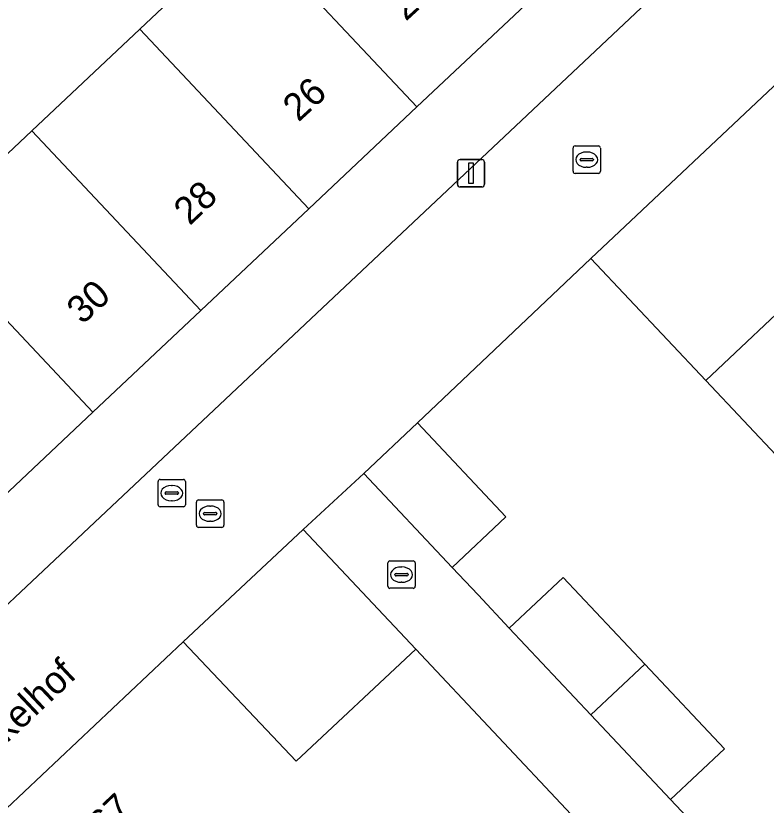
# Model space of a CAD drawing. Extents: x 162542 to 163147, y 380779 to 381521.
# Drawn here: x 162867.22 to 162894.65, y 381218.91 to 381247.77 of the extents above; entities that cross this region are included whole.
import ezdxf

# ---------------------------------------------------------------- set-up
doc = ezdxf.new("R2010")
doc.units = 0
for name, color, linetype in [('IMGEO_Brandkraan', 7, 'Continuous'), ('IMGEO_Erf', 7, 'Continuous'), ('IMGEO_Kolk', 7, 'Continuous'), ('IMGEO_Lichtmast', 7, 'Continuous'), ('IMGEO_Muur', 7, 'Continuous'), ('IMGEO_Openbare_ruimte_label', 7, 'Continuous'), ('IMGEO_Pand', 7, 'Continuous'), ('IMGEO_Pand_nummerreeks', 7, 'Continuous'), ('IMGEO_Rijbaan_lokaal_open', 7, 'Continuous'), ('IMGEO_Voetpad_open', 7, 'Continuous')]:
    doc.layers.add(name, color=color, linetype=linetype)

msp = doc.modelspace()

# ---------------------------------------------------------------- linework, layer by layer
at = {"layer": 'IMGEO_Brandkraan'}
for p, q in [((162872.423, 381229.893), (162872.423, 381230.745)), ((162872.498, 381230.819), (162873.35, 381230.819)), ((162872.911, 381230.599), (162872.936, 381230.599)), ((162873.424, 381230.745), (162873.424, 381229.893)), ((162872.682, 381230.313), (162872.682, 381230.325)), ((162873.12, 381230.276), (162872.722, 381230.276)), ((162872.725, 381230.362), (162873.123, 381230.362)), ((162873.166, 381230.325), (162873.166, 381230.313)), ((162872.934, 381230.039), (162872.909, 381230.039)), ((162873.35, 381229.819), (162872.498, 381229.819))]:
    msp.add_line(p, q, dxfattribs=at)
for points in [[(162872.423, 381229.893), (162872.423, 381230.745)], [(162872.498, 381230.819), (162873.35, 381230.819)], [(162873.424, 381230.745), (162873.424, 381229.893)], [(162873.35, 381229.819), (162872.498, 381229.819)]]:
    msp.add_lwpolyline(points, dxfattribs=at)
for centre, radius, start, end in [((162872.5, 381230.743), 0.0765, 91.552, 178.448), ((162872.5, 381230.743), 0.0765, 91.552, 178.448), ((162873.348, 381230.743), 0.0765, 1.552, 88.448), ((162873.348, 381230.743), 0.0765, 1.552, 88.448), ((162872.722, 381230.322), 0.0403, 85.8775, 175.7526), ((162872.719, 381230.312), 0.0366, 178.938, 274.7102), ((162873.123, 381230.319), 0.043, 264.8664, 352.4533), ((162873.127, 381230.324), 0.0386, 1.7309, 96.639), ((162872.5, 381229.895), 0.0765, 181.552, 268.448), ((162872.5, 381229.895), 0.0765, 181.552, 268.448), ((162873.348, 381229.895), 0.0765, 271.552, 358.448), ((162873.348, 381229.895), 0.0765, 271.552, 358.448)]:
    msp.add_arc(centre, radius, start, end, dxfattribs=at)
for centre, major_axis, ratio, start_param, end_param in [((162872.91, 381230.319), (-0.387, 0.002), 0.722429, 4.712389, 7.853982), ((162872.935, 381230.319), (-0.39, 0.002), 0.717154, 1.570796, 4.712389)]:
    msp.add_ellipse(centre, major_axis=major_axis, ratio=ratio, start_param=start_param, end_param=end_param, dxfattribs=at)
at = {"layer": 'IMGEO_Erf'}
for points in [[(162837.429, 381198.492), (162894.031, 381251.782), (162887.54, 381258.657), (162880.297, 381266.406), (162878.582, 381268.238), (162873.07, 381274.077), (162871.311, 381275.941), (162871.275, 381275.979), (162865.48, 381282.064)], [(162864.682, 381278.539), (162869.056, 381273.89), (162871.271, 381275.975), (162873.063, 381274.071), (162870.848, 381271.986), (162867.248, 381268.598), (162872.765, 381262.746), (162874.459, 381260.949), (162880.011, 381255.059), (162883.607, 381258.437), (162885.341, 381256.593), (162889.784, 381251.871), (162885.835, 381248.153), (162881.886, 381244.434), (162877.937, 381240.716), (162873.988, 381236.997), (162870.04, 381233.279), (162866.091, 381229.56)], [(162896.568, 381230.055), (162892.44, 381234.436), (162888.236, 381238.896), (162881.902, 381232.893), (162885.135, 381229.459), (162883.17, 381227.607), (162884.12, 381226.598), (162885.259, 381225.388), (162887.224, 381227.24), (162890.211, 381224.066), (162893.12, 381220.976), (162891.154, 381219.125), (162892.372, 381217.831), (162893.296, 381216.85), (162895.261, 381218.701)]]:
    msp.add_lwpolyline(points, dxfattribs=at)
msp.add_lwpolyline([(162877.727, 381228.995), (162873.342, 381224.889), (162877.473, 381220.528), (162881.841, 381224.622)], close=True, dxfattribs=at)
at = {"layer": 'IMGEO_Kolk'}
for p, q in [((162887.665, 381243.008), (162888.517, 381243.008)), ((162887.59, 381242.082), (162887.59, 381242.934)), ((162888.078, 381242.788), (162888.103, 381242.788)), ((162888.591, 381242.934), (162888.591, 381242.082)), ((162887.849, 381242.502), (162887.849, 381242.514)), ((162888.287, 381242.465), (162887.889, 381242.465)), ((162887.892, 381242.551), (162888.29, 381242.551)), ((162888.333, 381242.514), (162888.333, 381242.502)), ((162888.101, 381242.228), (162888.076, 381242.228)), ((162888.517, 381242.008), (162887.665, 381242.008)), ((162873.827, 381229.143), (162873.827, 381229.995)), ((162873.902, 381230.069), (162874.754, 381230.069)), ((162874.828, 381229.995), (162874.828, 381229.143)), ((162874.315, 381229.849), (162874.34, 381229.849)), ((162874.086, 381229.563), (162874.086, 381229.575)), ((162874.524, 381229.526), (162874.126, 381229.526)), ((162874.129, 381229.612), (162874.527, 381229.612)), ((162874.57, 381229.575), (162874.57, 381229.563)), ((162874.338, 381229.289), (162874.313, 381229.289)), ((162874.754, 381229.069), (162873.902, 381229.069)), ((162880.821, 381226.914), (162880.821, 381227.766)), ((162880.896, 381227.84), (162881.748, 381227.84)), ((162881.822, 381227.766), (162881.822, 381226.914)), ((162881.123, 381227.383), (162881.521, 381227.383)), ((162881.309, 381227.62), (162881.334, 381227.62)), ((162881.08, 381227.334), (162881.08, 381227.346)), ((162881.518, 381227.297), (162881.12, 381227.297)), ((162881.564, 381227.346), (162881.564, 381227.334)), ((162881.748, 381226.84), (162880.896, 381226.84)), ((162881.332, 381227.06), (162881.307, 381227.06))]:
    msp.add_line(p, q, dxfattribs=at)
for points in [[(162887.665, 381243.008), (162888.517, 381243.008)], [(162887.59, 381242.082), (162887.59, 381242.934)], [(162888.591, 381242.934), (162888.591, 381242.082)], [(162888.517, 381242.008), (162887.665, 381242.008)], [(162873.827, 381229.143), (162873.827, 381229.995)], [(162873.902, 381230.069), (162874.754, 381230.069)], [(162874.828, 381229.995), (162874.828, 381229.143)], [(162874.754, 381229.069), (162873.902, 381229.069)], [(162880.821, 381226.914), (162880.821, 381227.766)], [(162880.896, 381227.84), (162881.748, 381227.84)], [(162881.822, 381227.766), (162881.822, 381226.914)], [(162881.748, 381226.84), (162880.896, 381226.84)]]:
    msp.add_lwpolyline(points, dxfattribs=at)
for centre, radius, start, end in [((162887.667, 381242.932), 0.0765, 91.552, 178.448), ((162887.667, 381242.932), 0.0765, 91.552, 178.448), ((162888.515, 381242.932), 0.0765, 1.552, 88.448), ((162888.515, 381242.932), 0.0765, 1.552, 88.448), ((162887.889, 381242.511), 0.0403, 85.8775, 175.7526), ((162887.886, 381242.501), 0.0366, 178.938, 274.7102), ((162888.29, 381242.508), 0.043, 264.8664, 352.4533), ((162888.294, 381242.513), 0.0386, 1.7309, 96.639), ((162887.667, 381242.084), 0.0765, 181.552, 268.448), ((162887.667, 381242.084), 0.0765, 181.552, 268.448), ((162888.515, 381242.084), 0.0765, 271.552, 358.448), ((162888.515, 381242.084), 0.0765, 271.552, 358.448), ((162873.904, 381229.993), 0.0765, 91.552, 178.448), ((162873.904, 381229.993), 0.0765, 91.552, 178.448), ((162874.752, 381229.993), 0.0765, 1.552, 88.448), ((162874.752, 381229.993), 0.0765, 1.552, 88.448), ((162874.126, 381229.572), 0.0403, 85.8775, 175.7526), ((162874.123, 381229.562), 0.0366, 178.938, 274.7102), ((162874.527, 381229.569), 0.043, 264.8664, 352.4533), ((162874.531, 381229.574), 0.0386, 1.7309, 96.639), ((162873.904, 381229.145), 0.0765, 181.552, 268.448), ((162873.904, 381229.145), 0.0765, 181.552, 268.448), ((162874.752, 381229.145), 0.0765, 271.552, 358.448), ((162874.752, 381229.145), 0.0765, 271.552, 358.448), ((162880.898, 381227.764), 0.0765, 91.552, 178.448), ((162880.898, 381227.764), 0.0765, 91.552, 178.448), ((162881.746, 381227.764), 0.0765, 1.552, 88.448), ((162881.746, 381227.764), 0.0765, 1.552, 88.448), ((162881.12, 381227.343), 0.0403, 85.8775, 175.7526), ((162881.525, 381227.345), 0.0386, 1.7309, 96.639), ((162881.117, 381227.333), 0.0366, 178.938, 274.7102), ((162881.521, 381227.34), 0.043, 264.8664, 352.4533), ((162880.898, 381226.916), 0.0765, 181.552, 268.448), ((162880.898, 381226.916), 0.0765, 181.552, 268.448), ((162881.746, 381226.916), 0.0765, 271.552, 358.448), ((162881.746, 381226.916), 0.0765, 271.552, 358.448)]:
    msp.add_arc(centre, radius, start, end, dxfattribs=at)
for centre, major_axis, ratio, start_param, end_param in [((162888.077, 381242.508), (-0.387, 0.002), 0.722429, 4.712389, 7.853982), ((162888.102, 381242.508), (-0.39, 0.002), 0.717154, 1.570796, 4.712389), ((162874.314, 381229.569), (-0.387, 0.002), 0.722429, 4.712389, 7.853982), ((162874.339, 381229.569), (-0.39, 0.002), 0.717154, 1.570796, 4.712389), ((162881.308, 381227.34), (-0.387, 0.002), 0.722429, 4.712389, 7.853982), ((162881.333, 381227.34), (-0.39, 0.002), 0.717154, 1.570796, 4.712389)]:
    msp.add_ellipse(centre, major_axis=major_axis, ratio=ratio, start_param=start_param, end_param=end_param, dxfattribs=at)
at = {"layer": 'IMGEO_Lichtmast'}
for p, q in [((162883.364, 381241.612), (162883.364, 381242.412)), ((162883.364, 381242.412), (162883.364, 381241.612)), ((162883.464, 381242.512), (162884.254, 381242.512)), ((162884.254, 381242.512), (162883.464, 381242.512)), ((162884.354, 381242.412), (162884.354, 381241.612)), ((162884.354, 381241.612), (162884.354, 381242.412)), ((162884.254, 381241.512), (162883.464, 381241.512)), ((162883.464, 381241.512), (162884.254, 381241.512))]:
    msp.add_line(p, q, dxfattribs=at)
msp.add_lwpolyline([(162883.784, 381242.387), (162883.934, 381242.387), (162883.934, 381241.637), (162883.784, 381241.637), (162883.784, 381242.387)], dxfattribs=at)
for centre, start, end in [((162883.464, 381242.412), 90, 180), ((162883.464, 381242.412), 90, 180), ((162884.254, 381242.412), 0, 90), ((162884.254, 381242.412), 360, 90), ((162883.464, 381241.612), 180, 270), ((162883.464, 381241.612), 180, 270), ((162884.254, 381241.612), 270, 0), ((162884.254, 381241.612), 270, 0)]:
    msp.add_arc(centre, 0.1, start, end, dxfattribs=at)
at = {"layer": 'IMGEO_Muur'}
msp.add_lwpolyline([(162888.236, 381238.896), (162881.902, 381232.893)], dxfattribs=at)
at = {"layer": 'IMGEO_Pand'}
msp.add_lwpolyline([(162863.86, 381239.842), (162867.807, 381243.561), (162871.755, 381247.281), (162875.703, 381251), (162879.651, 381254.72), (162880.011, 381255.059), (162874.459, 381260.949), (162872.765, 381262.746), (162867.248, 381268.598), (162866.897, 381268.268)], dxfattribs=at)
for points in [[(162879.651, 381254.72), (162875.703, 381251), (162881.886, 381244.434), (162885.835, 381248.153)], [(162877.937, 381240.716), (162881.886, 381244.434), (162875.703, 381251), (162871.755, 381247.281)], [(162867.807, 381243.561), (162873.988, 381236.997), (162877.937, 381240.716), (162871.755, 381247.281)], [(162899.733, 381241.306), (162895.536, 381245.762), (162888.236, 381238.896), (162892.44, 381234.436)], [(162867.807, 381243.561), (162863.86, 381239.842), (162870.04, 381233.279), (162873.988, 381236.997)], [(162896.568, 381230.055), (162903.861, 381236.925), (162899.733, 381241.306), (162892.44, 381234.436)], [(162870.04, 381233.279), (162863.86, 381239.842), (162859.912, 381236.122), (162866.091, 381229.56)], [(162881.902, 381232.893), (162879.942, 381231.036), (162883.17, 381227.607), (162885.135, 381229.459)], [(162887.224, 381227.24), (162885.259, 381225.388), (162888.246, 381222.215), (162890.211, 381224.066)], [(162886.005, 381211.453), (162890.361, 381215.555), (162881.841, 381224.622), (162877.473, 381220.528), (162873.342, 381224.889), (162864.289, 381216.352), (162868.317, 381212.076), (162864.025, 381207.85), (162872.577, 381198.788), (162876.942, 381202.907), (162881.058, 381198.523), (162890.12, 381207.083)], [(162893.12, 381220.976), (162890.211, 381224.066), (162888.246, 381222.215), (162891.154, 381219.125)]]:
    msp.add_lwpolyline(points, close=True, dxfattribs=at)
at = {"layer": 'IMGEO_Rijbaan_lokaal_open'}
msp.add_lwpolyline([(162893.296, 381216.85), (162892.372, 381217.831), (162891.154, 381219.125), (162888.246, 381222.215), (162885.259, 381225.388), (162884.12, 381226.598), (162883.17, 381227.607), (162879.942, 381231.036), (162877.727, 381228.995), (162881.841, 381224.622), (162890.361, 381215.555), (162894.489, 381211.184), (162905.326, 381199.652), (162908.709, 381200.476), (162907.785, 381201.457), (162904.751, 381204.681), (162901.618, 381208.01), (162900.625, 381209.064), (162899.619, 381210.132), (162896.498, 381213.448)], close=True, dxfattribs=at)
at = {"layer": 'IMGEO_Voetpad_open'}
msp.add_lwpolyline([(162879.942, 381231.036), (162881.902, 381232.893), (162888.236, 381238.896), (162895.536, 381245.762), (162897.699, 381247.866), (162894.031, 381251.782), (162837.429, 381198.492), (162842.87, 381158.314), (162846.285, 381159.202), (162849.909, 381160.144), (162849.174, 381163.045), (162846.614, 381172.717), (162845.93, 381177.801), (162845.527, 381180.8), (162845.122, 381183.618), (162843.333, 381196.675), (162843.774, 381197.046), (162849.737, 381202.685), (162851.572, 381204.492), (162854.551, 381207.255), (162859.924, 381212.226), (162864.289, 381216.352), (162873.342, 381224.889), (162877.727, 381228.995)], close=True, dxfattribs=at)

# ---------------------------------------------------------------- texts
at = {"layer": 'IMGEO_Openbare_ruimte_label'}
msp.add_text('Venkelhof', height=1, rotation=43.2986, dxfattribs=at).set_placement((162865.164, 381219.532))
at = {"layer": 'IMGEO_Pand_nummerreeks'}
for s, rotation, p in [('24', 42.5828, (162881.478, 381247.545)), ('26', 42.4466, (162877.555, 381243.86)), ('28', 43.3091, (162873.579, 381240.075)), ('30', 42.4718, (162869.657, 381236.454)), ('57-67', 43.3213, (162869.068, 381216.35))]:
    msp.add_text(s, height=1, rotation=rotation, dxfattribs=at).set_placement(p)

doc.saveas('drawing.dxf')
